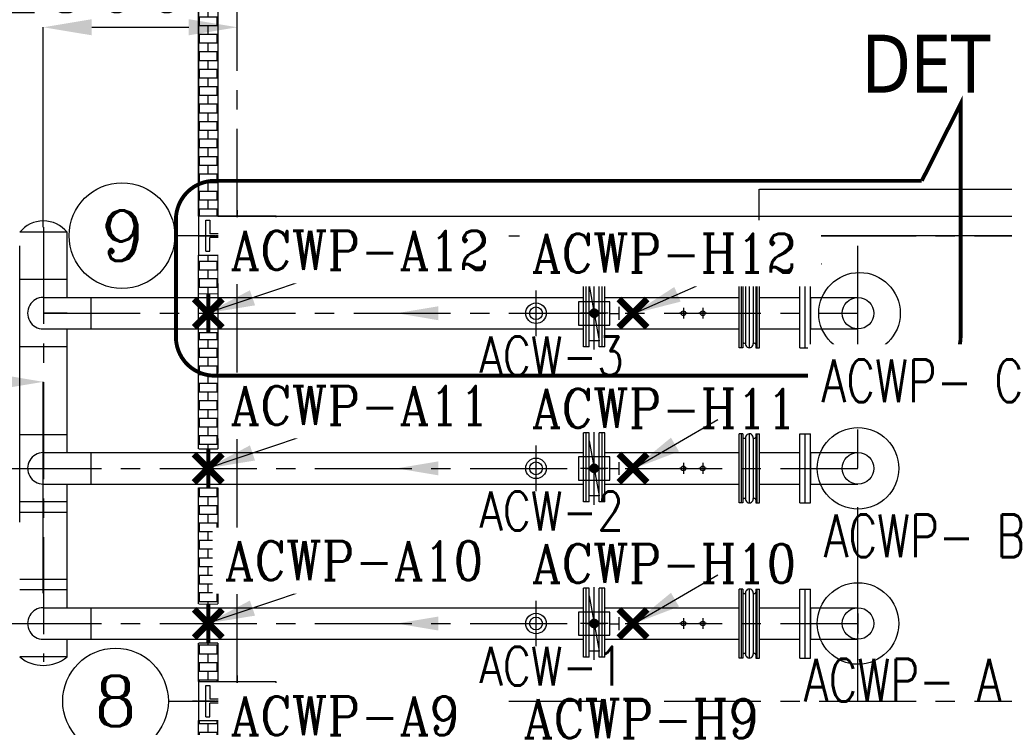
# Model space of a CAD drawing. Header units: inches. Extents: x -341304 to 31571016, y -692717 to 2132253.
# Tile 265 of 279: x 842904 to 855596, y -268222 to -259099. Entities that reach past the tile are written whole.
import ezdxf
from ezdxf.enums import TextEntityAlignment as Align

# ---------------------------------------------------------------- set-up
doc = ezdxf.new("R2010")
doc.units = ezdxf.units.IN
doc.header["$MEASUREMENT"] = 0
doc.linetypes.add('CENTER', pattern=[2, 1.25, -0.25, 0.25, -0.25])
doc.linetypes.add('HIDDEN', pattern=[0.375, 0.25, -0.125])
for name, color, linetype in [('0-CL', 8, 'CENTER'), ('3', 2, 'HIDDEN'), ('acw', 6, 'Continuous'), ('CL', 8, 'CENTER'), ('CW Sump Elevation', 7, 'Continuous'), ('CWPIPE', 3, 'CENTER'), ('DIM', 1, 'Continuous'), ('EQP0', 3, 'Continuous'), ('PH Plan', 7, 'Continuous'), ('Sump Plan', 7, 'Continuous'), ('text', 3, 'Continuous')]:
    doc.layers.add(name, color=color, linetype=linetype)
doc.styles.add('ROMANC', font='ROMANC.SHX')
doc.styles.add('ROMANS', font='romans')
doc.styles.add('style1', font='verdana.ttf')
doc.linetypes.add('FENCELINE1', pattern='A,0.25,-0.1,[133,ltypeshp.shx,S=0.1,R=0,X=-0.1,Y=0],-0.1,1', length=1.45)
doc.dimstyles.new('User600', dxfattribs={"dimscale": 500, "dimtxt": 1.5, "dimasz": 1.25, "dimexe": 1, "dimexo": 1, "dimgap": 0.4, "dimtad": 1, "dimdec": 0, "dimzin": 0, "dimdsep": 46, "dimtxsty": 'ROMANS', "dimcen": 1, "dimclrd": 8, "dimclre": 8, "dimclrt": 3, "dimadec": 0, "dimazin": 0, "dimtfac": 1, "dimtdec": 0, "dimtix": 1, "dimtofl": 0, "dimtmove": 0, "dimatfit": 3, "dimfxl": 1, "dimtolj": 1, "dimtzin": 0, "dimarcsym": 0})
pattern_1 = [(0, (1181372.89, 60551.97), (0, 112.5), []), (90, (1181372.9, 60551.97), (-225, 1e-14), [112.5, -112.5]), (90, (1181485.4, 60551.97), (-225, 1e-14), [-112.5, 112.5])]

# ---------------------------------------------------------------- blocks, each defined once
blk = doc.blocks.new('*D300')
at = {"color": 8, "lineweight": -2, "transparency": 16777216}
for p, q in [((834709, -266494), (834709, -263768)), ((835334, -263768), (842584, -263768)), ((843209, -266494), (843209, -263768))]:
    blk.add_line(p, q, dxfattribs=at)
at = {"color": 8, "transparency": 16777216}
for points in [[(835334, -263663), (835334, -263872), (834709, -263768)], [(842584, -263663), (842584, -263872), (843209, -263768)]]:
    blk.add_solid(points, dxfattribs=at)
at = {"layer": 'Defpoints', "color": 0, "transparency": 16777216}
for p in [(843209, -263768), (834709, -266494), (843209, -266494)]:
    blk.add_point(p, dxfattribs=at)
at = {"color": 3, "transparency": 16777216, "insert": (838959, -263193), "char_height": 750, "attachment_point": 5, "style": 'ROMANS'}
blk.add_mtext('\\A1;8500', dxfattribs=at)
blk = doc.blocks.new('*D307')
at = {"color": 8, "lineweight": -2, "transparency": 16777216}
for p, q in [((843209, -261772), (843209, -259197)), ((843834, -259197), (845084, -259197)), ((845709, -259371), (845709, -259197))]:
    blk.add_line(p, q, dxfattribs=at)
at = {"color": 8, "transparency": 16777216}
for points in [[(843834, -259093), (843834, -259301), (843209, -259197)], [(845084, -259093), (845084, -259301), (845709, -259197)]]:
    blk.add_solid(points, dxfattribs=at)
at = {"layer": 'Defpoints', "color": 0, "transparency": 16777216}
for p in [(845709, -259197), (845709, -259371), (843209, -261772)]:
    blk.add_point(p, dxfattribs=at)
at = {"color": 3, "transparency": 16777216, "insert": (843834, -258622), "char_height": 750, "attachment_point": 5, "style": 'ROMANS'}
blk.add_mtext('\\A1;2500', dxfattribs=at)
blk = doc.blocks.new('CW PUMP H COLU')
at = {"color": 254}
for p, q in [((-2122704, -102753), (-2122704, -102350)), ((-2122704, -102350), (-2122653, -102350)), ((-2122653, -102350), (-2122653, -102526)), ((-2121895, -102350), (-2121946, -102350)), ((-2121946, -102350), (-2121946, -102526)), ((-2121895, -102753), (-2121895, -102350)), ((-2122653, -102526), (-2121946, -102526)), ((-2122653, -102753), (-2122653, -102577)), ((-2122653, -102577), (-2121946, -102577)), ((-2121946, -102753), (-2121946, -102577)), ((-2122704, -102753), (-2122653, -102753)), ((-2121895, -102753), (-2121946, -102753))]:
    blk.add_line(p, q, dxfattribs=at)
blk.add_lwpolyline([(-2121799, -102802), (-2122799, -102802), (-2122799, -102302), (-2121799, -102302)], close=True, dxfattribs=at)
at = {"layer": 'CL'}
for p, q in [((-2122299, -102221), (-2122299, -102883)), ((-2122878, -102552), (-2121721, -102552))]:
    blk.add_line(p, q, dxfattribs=at)
blk = doc.blocks.new('Comm CWPH')
at = {"layer": 'PH Plan'}
h = blk.add_hatch(dxfattribs=at)
h.set_pattern_fill('BRICK', color=254, scale=450, style=0)
h.set_pattern_definition([(0, (1181372.89, 60551.36), (0, 112.5), []), (90, (1181372.9, 60551.36), (-225, 1e-14), [112.5, -112.5]), (90, (1181485.4, 60551.36), (-225, 1e-14), [-112.5, 112.5])])
h.paths.add_polyline_path([(-657842, 4849), (-658092, 4849), (-658092, 349), (-657842, 349)])
h = blk.add_hatch(dxfattribs=at)
h.set_pattern_fill('BRICK', color=254, scale=450, style=0)
h.set_pattern_definition(pattern_1)
h.paths.add_polyline_path([(-657842, -1152), (-658092, -1152), (-658092, -2649), (-657842, -2649)])
h.paths.add_polyline_path([(-658092, -649), (-657842, -649), (-657842, -151), (-658092, -151)])
h = blk.add_hatch(dxfattribs=at)
h.set_pattern_fill('BRICK', color=254, scale=450, style=0)
h.set_pattern_definition(pattern_1)
h.paths.add_polyline_path([(-657842, -3152), (-658092, -3152), (-658092, -4649), (-657842, -4649)])
h = blk.add_hatch(dxfattribs=at)
h.set_pattern_fill('BRICK', color=254, scale=450, style=0)
h.set_pattern_definition(pattern_1)
h.paths.add_polyline_path([(-658092, -5650), (-657842, -5650), (-657842, -5152), (-658092, -5152)])
h = blk.add_hatch(dxfattribs=at)
h.set_pattern_fill('BRICK', color=254, scale=450, style=0)
h.set_pattern_definition(pattern_1)
h.paths.add_polyline_path([(-657842, -6150), (-658092, -6150), (-658092, -6649), (-657842, -6649)])
at = {"layer": 'EQP0'}
for points, const_width in [([(-657967, -651), (-657967, -1151)], 50), ([(-657842, -651), (-658092, -651)], 15), ([(-657842, -1151), (-658092, -1151)], 15), ([(-657842, -2651), (-658092, -2651)], 15), ([(-657967, -2651), (-657967, -3151)], 50), ([(-657842, -3151), (-658092, -3151)], 15), ([(-657842, -4651), (-658092, -4651)], 15), ([(-657967, -4651), (-657967, -5151)], 50), ([(-657842, -5151), (-658092, -5151)], 15)]:
    blk.add_lwpolyline(points, dxfattribs=dict(at, const_width=const_width))
at = {"layer": 'PH Plan', "color": 254, "linetype": 'CENTER', "ltscale": 1000}
for p, q in [((-657592, -47774), (-657592, 10496)), ((-658092, 99), (-645183, 99)), ((-658092, 99), (-645183, 99)), ((-658092, -5901), (-645183, -5901)), ((-658092, -5901), (-645183, -5901))]:
    blk.add_line(p, q, dxfattribs=at)
at = {"layer": 'PH Plan', "color": 254}
for p, q in [((-658092, 4648), (-658092, 148)), ((-657842, 4648), (-657842, 349)), ((-658092, -6651), (-658092, -6150)), ((-657842, -6651), (-657842, -6150))]:
    blk.add_line(p, q, dxfattribs=at)
at = {"layer": 'PH Plan', "color": 254, "linetype": 'FENCELINE1', "ltscale": 750}
blk.add_line((-657842, 349), (-636442, 349), dxfattribs=at)
at = {"layer": 'PH Plan', "color": 254}
blk.add_lwpolyline([(-658092, 4849), (-657842, 4849), (-657842, 349), (-658092, 349)], close=True, dxfattribs=at)
for points in [[(-658092, -2649), (-658092, -151), (-657842, -151), (-657842, -2649)], [(-658092, -4649), (-658092, -3152)], [(-657842, -3152), (-657842, -4649)], [(-658092, -5650), (-658092, -5152)], [(-657842, -5152), (-657842, -5650)]]:
    blk.add_lwpolyline(points, dxfattribs=at)
at = {"color": 1, "extrusion": (0, 0, -1), "zscale": -1}
for p in [(2779892, 102651), (2779892, 102651), (2779892, 96651), (2779892, 96651)]:
    blk.add_blockref('CW PUMP H COLU', p, dxfattribs=at)
blk = doc.blocks.new('CWHU34')
at = {"layer": '3'}
for p, q in [((-610402, 700), (-595978, 700)), ((-610402, -263), (-610402, 700)), ((-609802, 100), (-609802, -263)), ((-609802, 100), (-596578, 100))]:
    blk.add_line(p, q, dxfattribs=at)
blk.add_lwpolyline([(-610614, -263), (-610188, -263), (-610188, -161), (-610017, -365), (-610014, -263), (-609591, -263)], dxfattribs=at)
blk = doc.blocks.new('A$C38D84FB9')
at = {"layer": 'CWPIPE', "color": 1, "ltscale": 1000, "const_width": 75}
for points in [[(0, 0), (-162, 162)], [(0, 0), (162, 162)], [(0, 0), (-162, -162)], [(0, 0), (162, -162)]]:
    blk.add_lwpolyline(points, dxfattribs=at)

msp = doc.modelspace()

# ---------------------------------------------------------------- linework, layer by layer
at = {"color": 7}
for p, q in [((844903.9, -261883.5), (845209.4, -261883.5)), ((844820.4, -267883.5), (845209.4, -267883.5))]:
    msp.add_line(p, q, dxfattribs=at)
at = {"color": 20}
for p, q in [((850171.9, -263316.9), (850171.9, -262427.4)), ((850171.9, -263316.9), (850171.9, -262427.4)), ((850245.4, -262427.4), (850171.9, -262427.4)), ((850207.9, -263316.9), (850207.9, -262427.4)), ((850207.9, -263316.9), (850207.9, -262427.4)), ((850245.4, -263316.9), (850245.4, -262427.4)), ((850373.4, -263316.9), (850373.4, -262427.4)), ((850446.9, -262427.4), (850373.4, -262427.4)), ((850410.9, -263316.9), (850410.9, -262427.4)), ((850410.9, -263316.9), (850410.9, -262427.4)), ((850446.9, -263316.9), (850446.9, -262427.4)), ((850245.4, -262528), (850373.4, -263239)), ((850628, -262802.9), (850628, -262885.9)), ((850628, -262802.9), (850628, -262885.9)), ((850488.9, -262883.5), (850132.4, -262883.5)), ((850512.3, -262885.9), (850628, -262885.9)), ((850628, -262885.9), (850628, -262968.9)), ((850245.4, -263316.9), (850171.9, -263316.9)), ((850373.4, -263239), (850245.4, -263239)), ((850373.4, -263239), (850245.4, -263239)), ((850373.4, -263239), (850245.4, -263239)), ((850446.9, -263316.9), (850373.4, -263316.9)), ((850171.9, -265316.9), (850171.9, -264427.4)), ((850171.9, -265316.9), (850171.9, -264427.4)), ((850245.4, -264427.4), (850171.9, -264427.4)), ((850207.9, -265316.9), (850207.9, -264427.4)), ((850207.9, -265316.9), (850207.9, -264427.4)), ((850245.4, -265316.9), (850245.4, -264427.4)), ((850373.4, -265316.9), (850373.4, -264427.4)), ((850446.9, -264427.4), (850373.4, -264427.4)), ((850410.9, -265316.9), (850410.9, -264427.4)), ((850410.9, -265316.9), (850410.9, -264427.4)), ((850446.9, -265316.9), (850446.9, -264427.4)), ((852959.4, -265328.3), (852959.4, -264438.7)), ((852959.4, -265328.3), (852959.4, -264438.7)), ((852959.4, -264438.7), (853099.4, -264438.7)), ((853029.4, -265328.3), (853029.4, -264438.7)), ((853029.4, -265328.3), (853029.4, -264438.7)), ((853099.4, -265328.3), (853099.4, -264438.7)), ((853099.4, -265328.3), (853099.4, -264438.7)), ((850245.4, -264528), (850373.4, -265239)), ((853099.4, -264680.3), (853099.4, -265086.7)), ((853099.4, -265086.7), (853099.4, -264680.3)), ((850628, -264802.9), (850628, -264885.9)), ((850628, -264802.9), (850628, -264885.9)), ((850488.9, -264883.5), (850132.4, -264883.5)), ((850512.3, -264885.9), (850628, -264885.9)), ((850628, -264885.9), (850628, -264968.9)), ((850373.4, -265239), (850245.4, -265239)), ((850373.4, -265239), (850245.4, -265239)), ((850373.4, -265239), (850245.4, -265239)), ((850245.4, -265316.9), (850171.9, -265316.9)), ((850446.9, -265316.9), (850373.4, -265316.9)), ((852959.4, -265328.3), (853099.4, -265328.3)), ((850171.9, -267316.9), (850171.9, -266427.4)), ((850171.9, -267316.9), (850171.9, -266427.4)), ((850245.4, -266427.4), (850171.9, -266427.4)), ((850207.9, -267316.9), (850207.9, -266427.4)), ((850207.9, -267316.9), (850207.9, -266427.4)), ((850245.4, -267316.9), (850245.4, -266427.4)), ((850373.4, -267316.9), (850373.4, -266427.4)), ((850446.9, -266427.4), (850373.4, -266427.4)), ((850410.9, -267316.9), (850410.9, -266427.4)), ((850410.9, -267316.9), (850410.9, -266427.4)), ((850446.9, -267316.9), (850446.9, -266427.4)), ((852959.4, -267328.3), (852959.4, -266438.7)), ((852959.4, -267328.3), (852959.4, -266438.7)), ((852959.4, -266438.7), (853099.4, -266438.7)), ((853029.4, -267328.3), (853029.4, -266438.7)), ((853029.4, -267328.3), (853029.4, -266438.7)), ((853099.4, -267328.3), (853099.4, -266438.7)), ((853099.4, -267328.3), (853099.4, -266438.7)), ((850245.4, -266528), (850373.4, -267239)), ((853099.4, -266680.3), (853099.4, -267086.7)), ((853099.4, -267086.7), (853099.4, -266680.3)), ((850488.9, -266883.5), (850132.4, -266883.5)), ((850512.3, -266885.9), (850628, -266885.9)), ((850628, -266802.9), (850628, -266885.9)), ((850628, -266802.9), (850628, -266885.9)), ((850628, -266885.9), (850628, -266968.9)), ((850373.4, -267239), (850245.4, -267239)), ((850373.4, -267239), (850245.4, -267239)), ((850373.4, -267239), (850245.4, -267239)), ((850245.4, -267316.9), (850171.9, -267316.9)), ((850446.9, -267316.9), (850373.4, -267316.9)), ((852959.4, -267328.3), (853099.4, -267328.3))]:
    msp.add_line(p, q, dxfattribs=at)
at = {"color": 4}
msp.add_line((853099.4, -262680.3), (853099.4, -263086.7), dxfattribs=at)
at = {"color": 20}
for points in [[(850305.3, -262735.9), (850305.3, -262735.9), (850105.3, -262735.9), (850105.3, -263035.9), (850512.3, -263035.9), (850512.3, -262735.9), (850305.3, -262735.9)], [(850305.3, -264735.9), (850305.3, -264735.9), (850105.3, -264735.9), (850105.3, -265035.9), (850512.3, -265035.9), (850512.3, -264735.9), (850305.3, -264735.9)], [(850305.3, -266735.9), (850305.3, -266735.9), (850105.3, -266735.9), (850105.3, -267035.9), (850512.3, -267035.9), (850512.3, -266735.9), (850305.3, -266735.9)]]:
    msp.add_lwpolyline(points, dxfattribs=at)
at = {"color": 20, "const_width": 62.5}
for points in [[(850278.1, -262883.5, -1), (850340.6, -262883.5, -1)], [(850278.1, -264883.5, -1), (850340.6, -264883.5, -1)], [(850278.1, -266883.5, -1), (850340.6, -266883.5, -1)]]:
    msp.add_lwpolyline(points, format="xyb", close=True, dxfattribs=at)
at = {"color": 20}
for centre, radius in [((849559.4, -262883.5), 132.2), ((849559.4, -262883.5), 82.2), ((849559.4, -264883.5), 132.2), ((849559.4, -264883.5), 82.2), ((849559.4, -266883.5), 132.2), ((849559.4, -266883.5), 82.2)]:
    msp.add_circle(centre, radius, dxfattribs=at)
at = {"layer": '0-CL', "lineweight": -3, "ltscale": 1000}
for p, q in [((843209.4, -261772), (843209.4, -267378.9)), ((843209.4, -262883.5), (853709.4, -262883.5)), ((842709.4, -264883.5), (853709.4, -264883.5)), ((842709.4, -266883.5), (853709.4, -266883.5))]:
    msp.add_line(p, q, dxfattribs=at)
at = {"layer": '0-CL', "lineweight": -3, "ltscale": 2000}
for p, q in [((843514.4, -262679.7), (843514.4, -261838.9)), ((853709.4, -267881.9), (853709.4, -262015.6)), ((850310.7, -263351.9), (850310.7, -262415.1)), ((849559.4, -262589.3), (849559.4, -263177.7)), ((851459.4, -262813.8), (851459.4, -262953.2)), ((851709.4, -262813.8), (851709.4, -262953.2)), ((843209.4, -262882.9), (843743, -262882.9)), ((851508.8, -262883.5), (851409.9, -262883.5)), ((851758.8, -262883.5), (851659.9, -262883.5)), ((850310.7, -265351.9), (850310.7, -264415.1)), ((849559.4, -264589.3), (849559.4, -265177.7)), ((851459.4, -264813.8), (851459.4, -264953.2)), ((851709.4, -264813.8), (851709.4, -264953.2)), ((851508.8, -264883.5), (851409.9, -264883.5)), ((851758.8, -264883.5), (851659.9, -264883.5)), ((850310.7, -267351.9), (850310.7, -266415.1)), ((849559.4, -266589.3), (849559.4, -267177.7)), ((851508.8, -266883.5), (851409.9, -266883.5)), ((851459.4, -266813.8), (851459.4, -266953.2)), ((851758.8, -266883.5), (851659.9, -266883.5)), ((851709.4, -266813.8), (851709.4, -266953.2))]:
    msp.add_line(p, q, dxfattribs=at)
at = {"layer": '0-CL'}
msp.add_line((843514.4, -262882.9, 0), (843209.4, -262882.9, 0), dxfattribs=at)
at = {"layer": 'acw', "color": 6, "linetype": 'Continuous', "ltscale": 100}
for p, q in [((843514.4, -261838.9, 0), (842904.4, -261838.9, 0)), ((843514.4, -262679.7), (843514.4, -261838.9)), ((842904.4, -265577.9), (842904.4, -262015)), ((843514.4, -262450.9, 0), (842904.4, -262450.9, 0)), ((843209.4, -262680.3), (850171.9, -262680.3)), ((843819.4, -262679.7), (843819.4, -263086.1)), ((850446.9, -262680.3), (852177.4, -262680.3)), ((852441.4, -262680.3), (852959.4, -262680.3)), ((853099.4, -262680.3), (853709.4, -262680.3)), ((843209.4, -263086.7), (850171.9, -263086.7)), ((843514.4, -264679.7), (843514.4, -263086.1)), ((850446.9, -263086.7), (852177.4, -263086.7)), ((852441.4, -263086.7), (852959.4, -263086.7)), ((853099.4, -263086.7), (853709.4, -263086.7)), ((843514.4, -263314.9, 0), (842904.4, -263314.9, 0)), ((843514.4, -264450.9), (842904.4, -264450.9)), ((843209.4, -264680.3), (850171.9, -264680.3)), ((843819.4, -264679.7), (843819.4, -265086.1)), ((850446.9, -264680.3), (852177.4, -264680.3)), ((852441.4, -264680.3), (852959.4, -264680.3)), ((853099.4, -264680.3), (853709.4, -264680.3)), ((843209.4, -265086.7), (850171.9, -265086.7)), ((843514.4, -266679.7), (843514.4, -265086.1)), ((843514.4, -266679.7), (843514.4, -265086.1)), ((850446.9, -265086.7), (852177.4, -265086.7)), ((852441.4, -265086.7), (852959.4, -265086.7)), ((853099.4, -265086.7), (853709.4, -265086.7)), ((843514.4, -265314.9), (842904.4, -265314.9)), ((843514.4, -265451.5, 0), (842904.4, -265451.5, 0)), ((843514.4, -266315.5, 0), (842904.4, -266315.5, 0)), ((843514.4, -266450.9), (842904.4, -266450.9)), ((843209.4, -266680.3), (850171.9, -266680.3)), ((843819.4, -266679.7), (843819.4, -267086.1)), ((850446.9, -266680.3), (852177.4, -266680.3)), ((852441.4, -266680.3), (852959.4, -266680.3)), ((853099.4, -266680.3), (853709.4, -266680.3)), ((843209.4, -267086.7), (850171.9, -267086.7)), ((843514.4, -267314.9), (843514.4, -267086.1)), ((843514.4, -267314.9), (843514.4, -267086.1)), ((850446.9, -267086.7), (852177.4, -267086.7)), ((852441.4, -267086.7), (852959.4, -267086.7)), ((853099.4, -267086.7), (853709.4, -267086.7)), ((843514.4, -267314.9), (842904.4, -267314.9))]:
    msp.add_line(p, q, dxfattribs=at)
at = {"layer": 'acw'}
for p, q in [((850446.9, -262680.3), (852177.4, -262680.3)), ((851659.4, -262680.3), (852177.4, -262680.3)), ((852441.4, -262680.3), (852959.4, -262680.3)), ((853099.4, -263086.7), (853099.4, -262680.3)), ((850446.9, -263086.7), (852177.4, -263086.7)), ((851659.4, -263086.7), (852177.4, -263086.7)), ((852441.4, -263086.7), (852959.4, -263086.7)), ((850446.9, -264680.3), (852177.4, -264680.3)), ((851659.4, -264680.3), (852177.4, -264680.3)), ((852441.4, -264680.3), (852959.4, -264680.3)), ((850446.9, -265086.7), (852177.4, -265086.7)), ((851659.4, -265086.7), (852177.4, -265086.7)), ((852441.4, -265086.7), (852959.4, -265086.7)), ((850446.9, -266680.3), (852177.4, -266680.3)), ((851659.4, -266680.3), (852177.4, -266680.3)), ((852441.4, -266680.3), (852959.4, -266680.3)), ((850446.9, -267086.7), (852177.4, -267086.7)), ((851659.4, -267086.7), (852177.4, -267086.7)), ((852441.4, -267086.7), (852959.4, -267086.7))]:
    msp.add_line(p, q, dxfattribs=at)
at = {"layer": 'acw', "color": 6, "linetype": 'Continuous', "ltscale": 100}
for centre in [(853709.4, -262883.5), (853709.4, -264883.5), (853709.4, -266883.5)]:
    msp.add_circle(centre, 203.2, dxfattribs=at)
at = {"layer": 'acw', "color": 1}
for centre in [(851459.4, -262883.5), (851709.4, -262883.5), (851459.4, -264883.5), (851709.4, -264883.5), (851459.4, -266883.5), (851709.4, -266883.5)]:
    msp.add_circle(centre, 30, dxfattribs=at)
at = {"layer": 'acw', "color": 6, "linetype": 'Continuous', "ltscale": 100}
for centre, radius, start, end in [((843209.4, -262087.8, 0), 393.6, 39.21115, 140.78885), ((843209.4, -262882.9), 203.2, 89.99911, 270.00089), ((843209.4, -264882.9), 203.2, 89.99911, 270.00089), ((843209.4, -266883.5), 203.2, 89.99911, 270.00089), ((843209.4, -266943.3), 480.8, 230.62411, 309.37589)]:
    msp.add_arc(centre, radius, start, end, dxfattribs=at)
for points in [[(848299.5, -262973.2), (848299.5, -262793.9), (847761.6, -262883.5)], [(848299.5, -264973.2), (848299.5, -264793.9), (847761.6, -264883.5)], [(848299.5, -266973.2), (848299.5, -266793.9), (847761.6, -266883.5)]]:
    msp.add_solid(points, dxfattribs=at)
at = {"layer": 'CW Sump Elevation', "color": 20}
for p, q in [((852177.4, -263328.3), (852177.4, -262438.7)), ((852225.4, -262438.7), (852177.4, -262438.7)), ((852209.4, -263328.3), (852209.4, -262438.7)), ((852225.4, -262438.7), (852225.4, -263328.3)), ((852309.4, -263328.3), (852309.4, -262438.7)), ((852309.4, -263328.3), (852309.4, -262438.7)), ((852393.4, -262438.7), (852441.4, -262438.7)), ((852393.4, -262438.7), (852393.4, -263328.3)), ((852409.4, -262438.7), (852441.4, -262438.7)), ((852409.4, -263328.3), (852409.4, -262438.7)), ((852409.4, -263328.3), (852409.4, -262438.7)), ((852441.4, -263328.3), (852441.4, -262438.7)), ((852441.4, -263328.3), (852441.4, -262438.7)), ((852959.4, -263328.3), (852959.4, -262438.7)), ((852959.4, -263328.3), (852959.4, -262438.7)), ((853029.4, -263328.3), (853029.4, -262438.7)), ((853029.4, -263328.3), (853029.4, -262438.7)), ((853099.4, -263328.3), (853099.4, -262438.7)), ((853099.4, -263328.3), (853099.4, -262438.7)), ((852260.8, -262495.1), (852260.8, -263271.6)), ((852260.8, -262495.1), (852260.8, -263271.6)), ((852358.2, -262493.9), (852358.2, -263270.6)), ((852358.2, -262493.9), (852358.2, -263270.6)), ((852225.4, -263328.3), (852177.4, -263328.3)), ((852393.4, -263328.3), (852441.4, -263328.3)), ((852409.4, -263328.3), (852441.4, -263328.3)), ((852959.4, -263328.3), (853099.4, -263328.3)), ((852177.4, -265328.3), (852177.4, -264438.7)), ((852225.4, -264438.7), (852177.4, -264438.7)), ((852209.4, -265328.3), (852209.4, -264438.7)), ((852225.4, -264438.7), (852225.4, -265328.3)), ((852309.4, -265328.3), (852309.4, -264438.7)), ((852309.4, -265328.3), (852309.4, -264438.7)), ((852393.4, -264438.7), (852441.4, -264438.7)), ((852393.4, -264438.7), (852393.4, -265328.3)), ((852409.4, -264438.7), (852441.4, -264438.7)), ((852409.4, -265328.3), (852409.4, -264438.7)), ((852409.4, -265328.3), (852409.4, -264438.7)), ((852441.4, -265328.3), (852441.4, -264438.7)), ((852441.4, -265328.3), (852441.4, -264438.7)), ((852260.8, -264495.1), (852260.8, -265271.6)), ((852260.8, -264495.1), (852260.8, -265271.6)), ((852358.2, -264493.9), (852358.2, -265270.6)), ((852358.2, -264493.9), (852358.2, -265270.6)), ((852225.4, -265328.3), (852177.4, -265328.3)), ((852393.4, -265328.3), (852441.4, -265328.3)), ((852409.4, -265328.3), (852441.4, -265328.3)), ((852177.4, -267328.3), (852177.4, -266438.7)), ((852225.4, -266438.7), (852177.4, -266438.7)), ((852209.4, -267328.3), (852209.4, -266438.7)), ((852225.4, -266438.7), (852225.4, -267328.3)), ((852260.8, -266495.1), (852260.8, -267271.6)), ((852260.8, -266495.1), (852260.8, -267271.6)), ((852309.4, -267328.3), (852309.4, -266438.7)), ((852309.4, -267328.3), (852309.4, -266438.7)), ((852358.2, -266493.9), (852358.2, -267270.6)), ((852358.2, -266493.9), (852358.2, -267270.6)), ((852393.4, -266438.7), (852441.4, -266438.7)), ((852393.4, -266438.7), (852393.4, -267328.3)), ((852409.4, -266438.7), (852441.4, -266438.7)), ((852409.4, -267328.3), (852409.4, -266438.7)), ((852409.4, -267328.3), (852409.4, -266438.7)), ((852441.4, -267328.3), (852441.4, -266438.7)), ((852441.4, -267328.3), (852441.4, -266438.7)), ((852225.4, -267328.3), (852177.4, -267328.3)), ((852393.4, -267328.3), (852441.4, -267328.3)), ((852409.4, -267328.3), (852441.4, -267328.3))]:
    msp.add_line(p, q, dxfattribs=at)
at = {"layer": 'CW Sump Elevation', "color": 1}
msp.add_line((852959.4, -262438.7), (853099.4, -262438.7), dxfattribs=at)
at = {"layer": 'CW Sump Elevation', "color": 20}
for centre, radius, start, end in [((852309.4, -262487.9), 49.2, 352.95562, 188.45567), ((852309.4, -262487.9), 49.2, 352.95562, 188.45567), ((852244.2, -262477.8), 18.9, 185.42216, 327.63767), ((852374.5, -262477.8), 18.9, 212.36233, 354.57784), ((852244.2, -263289.3), 18.9, 32.36233, 174.57784), ((852309.4, -263279.1), 49.2, 171.54433, 7.04438), ((852309.4, -263279.1), 49.2, 171.54433, 7.04438), ((852374.5, -263289.3), 18.9, 5.42216, 147.63767), ((852244.2, -264477.8), 18.9, 185.42216, 327.63767), ((852309.4, -264487.9), 49.2, 352.95562, 188.45567), ((852309.4, -264487.9), 49.2, 352.95562, 188.45567), ((852374.5, -264477.8), 18.9, 212.36233, 354.57784), ((852244.2, -265289.3), 18.9, 32.36233, 174.57784), ((852309.4, -265279.1), 49.2, 171.54433, 7.04438), ((852309.4, -265279.1), 49.2, 171.54433, 7.04438), ((852374.5, -265289.3), 18.9, 5.42216, 147.63767), ((852244.2, -266477.8), 18.9, 185.42216, 327.63767), ((852309.4, -266487.9), 49.2, 352.95562, 188.45567), ((852309.4, -266487.9), 49.2, 352.95562, 188.45567), ((852374.5, -266477.8), 18.9, 212.36233, 354.57784), ((852244.2, -267289.3), 18.9, 32.36233, 174.57784), ((852309.4, -267279.1), 49.2, 171.54433, 7.04438), ((852309.4, -267279.1), 49.2, 171.54433, 7.04438), ((852374.5, -267289.3), 18.9, 5.42216, 147.63767)]:
    msp.add_arc(centre, radius, start, end, dxfattribs=at)
at = {"layer": 'DIM', "color": 0, "const_width": 50}
msp.add_lwpolyline([(855032.5, -261883.5), (855032.5, -260183.7), (854532.5, -261176.6)], dxfattribs=at)
at = {"layer": 'PH Plan', "color": 254}
for centre in [(844222.9, -261883.5), (844139.4, -267883.5)]:
    msp.add_circle(centre, 681, dxfattribs=at)
at = {"layer": 'PH Plan'}
for centre in [(853729.4, -262883.5), (853709.4, -264883.5), (853709.4, -266883.5)]:
    msp.add_circle(centre, 525, dxfattribs=at)
at = {"layer": 'Sump Plan', "color": 7}
msp.add_line((853709.4, -266753.9), (853709.4, -267013.1), dxfattribs=at)

# ---------------------------------------------------------------- block references
at = {"color": 7}
msp.add_blockref('Comm CWPH', (1503301.6, -261982.9), dxfattribs=at)
at = {"color": 230}
msp.add_blockref('CWHU34', (1462836.8, -261983.5), dxfattribs=at)
at = {"layer": 'CWPIPE', "ltscale": 1000, "xscale": -1.125, "yscale": 1.125, "zscale": 1.125}
for p in [(845334.4, -262883.5), (850809.7, -262882.2), (845334.4, -264883.5), (850809.7, -264882.2), (845334.4, -266883.5), (850809.7, -266882.2)]:
    msp.add_blockref('A$C38D84FB9', p, dxfattribs=at)

# ---------------------------------------------------------------- texts
at = {"lineweight": 25, "style": 'style1', "width": 0.8}
msp.add_text('DET X', height=750, dxfattribs=at).set_placement((854998.3, -259666.8, -35984.3), align=Align.MIDDLE)
at = {"layer": 'EQP0', "style": 'ROMANS', "width": 0.8}
for s, p in [('ACW-3', (848822.8, -263683.6, 71968.7)), ('ACW-2', (848822.8, -265683.6, 71968.7)), ('ACW-1', (848822.8, -267683.6, 71968.7))]:
    msp.add_text(s, height=500, dxfattribs=at).set_placement(p)
at = {"layer": 'EQP0', "color": 20, "style": 'ROMANC', "width": 0.9}
for s, p in [('ACWP-H11', (849501.6, -264359.8, 35984.3)), ('ACWP-H10', (849501.6, -266359.8, 35984.3)), ('ACWP-H9', (849396.5, -268359.8, 35984.3))]:
    msp.add_text(s, height=500, dxfattribs=at).set_placement(p)
at = {"layer": 'PH Plan', "color": 254, "style": 'ROMANC'}
for s, p in [('9', (844222.9, -261883.5)), ('8', (844139.4, -267883.5))]:
    msp.add_text(s, height=650, dxfattribs=at).set_placement(p, align=Align.MIDDLE)
at = {"layer": 'text', "color": 20, "style": 'ROMANS', "width": 0.75}
for s, p in [('ACWP- B', (853268.7, -266028)), ('ACWP- A', (853013.1, -267887.1))]:
    msp.add_text(s, height=550, dxfattribs=at).set_placement(p)
at = {"layer": 'text', "insert": (442045.9, -259622.2), "char_height": 500, "width": 4301.368, "attachment_point": 1, "style": 'ROMANS'}
msp.add_mtext('\\pi45.922;{\\W0.8;GAS CYLINDER \\P\\pi1379.3;ROOM}', dxfattribs=at)

# ---------------------------------------------------------------- dimensions: what is measured, and where the dimension line sits
dim = msp.add_linear_dim(base=(845709.4, -259197.2), p1=(843209.4, -261772), p2=(845709.4, -259370.6), dimstyle='User600', override={"dimexe": 0, "dimexo": 0})
dim.commit()
dim.dimension.update_dxf_attribs({"geometry": '*D307', "text_midpoint": (843834.4, -259197.2), "dimtype": 160})
dim = msp.add_aligned_dim(p1=(834709.4, -266493.5), p2=(843209.4, -266493.5), distance=2725.9, dimstyle='User600', override={"dimexe": 0, "dimexo": 0})
dim.commit()
dim.dimension.update_dxf_attribs({"geometry": '*D300', "text_midpoint": (838959.4, -263192.6)})

# ---------------------------------------------------------------- leaders
at = {"color": 7}
for points in [[(850810.7, -262890.7), (852261.1, -262254.6)], [(845312.8, -262884.8), (846943.2, -262334.1)], [(845312.8, -264884.8), (846943.2, -264334.1)], [(850810.7, -264890.7), (851903.4, -264254.6)], [(850810.7, -266890.7), (851903.4, -266254.6)], [(845312.8, -266884.8), (846943.2, -266334.1)]]:
    msp.add_leader(points, dimstyle='User600', override={"dimexo": 0.5}, dxfattribs=at)

# ---------------------------------------------------------------- next in the draw order: wipeouts: each hides what was drawn before it
at = {"color": 20}
msp.add_wipeout([(849348.1, -262534.8), (853233.8, -262534.8), (853233.8, -261684.8), (849348.1, -261684.8)], dxfattribs=at).translate(0, 0, 35984.3).dxf.layer = 'CW Sump Elevation'
for points in [[(845464, -262498.5), (849006.9, -262498.5), (849006.9, -261648.5), (845464, -261648.5)], [(845464, -264498.5), (849006.9, -264498.5), (849006.9, -263648.5), (845464, -263648.5)], [(845391.2, -266498.5), (848934, -266498.5), (848934, -265648.5), (845391.2, -265648.5)], [(845464, -268498.5), (849006.9, -268498.5), (849006.9, -267648.5), (845464, -267648.5)]]:
    msp.add_wipeout(points).translate(0, 0, 35984.3).dxf.layer = 'EQP0'

# ---------------------------------------------------------------- next in the draw order: linework, layer by layer
at = {"layer": 'DIM', "color": 0, "const_width": 50}
msp.add_lwpolyline([(855030.6, -261633.5, -0.0215964), (855032.5, -261676.6), (855032.5, -263188.9, -0.4142136), (854532.5, -263688.9), (845417.9, -263688.9, -0.4142136), (844917.9, -263188.9), (844917.9, -261676.6, -0.4142136), (845417.9, -261176.6), (854532.5, -261176.6)], format="xyb", dxfattribs=at)

# ---------------------------------------------------------------- next in the draw order: texts
at = {"layer": 'CW Sump Elevation', "color": 20, "style": 'ROMANC', "width": 0.9}
msp.add_text('ACWP-H12', height=500, dxfattribs=at).set_placement((849501.6, -262359.8, 35984.3))
at = {"layer": 'EQP0', "color": 20, "style": 'ROMANC', "width": 0.9}
for s, p in [('ACWP-A12', (845617.6, -262323.5, 35984.3)), ('ACWP-A11', (845617.6, -264323.5, 35984.3)), ('ACWP-A10', (845544.7, -266323.5, 35984.3)), ('ACWP-A9', (845617.6, -268323.5, 35984.3))]:
    msp.add_text(s, height=500, dxfattribs=at).set_placement(p)

# ---------------------------------------------------------------- next in the draw order: wipeouts: each hides what was drawn before it
at = {"color": 20}
msp.add_wipeout([(853067.3, -264220.5), (856359.4, -264220.5), (856359.4, -263285.5), (853067.3, -263285.5)], dxfattribs=at).dxf.layer = 'CW Sump Elevation'

# ---------------------------------------------------------------- next in the draw order: texts
at = {"layer": 'CW Sump Elevation', "color": 20, "style": 'ROMANS', "width": 0.75}
msp.add_text('ACWP- C', height=550, dxfattribs=at).set_placement((853240.2, -264028))

doc.saveas('drawing.dxf')
